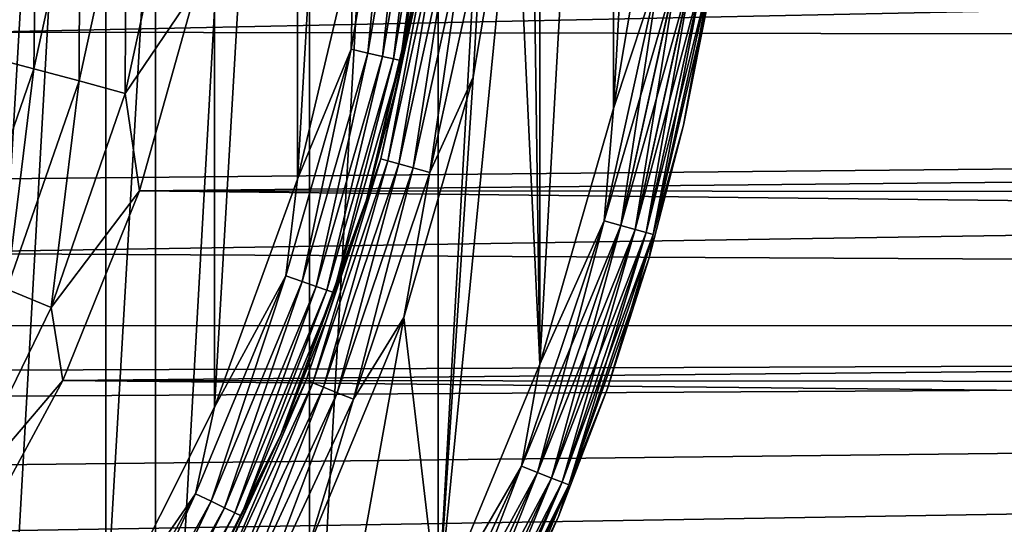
# Model space of a CAD drawing. Header units: millimetres. Extents: x -139 to 106, y -8 to 139.
# Tile 308 of 459: x 11.96 to 18.81, y 63.73 to 67.24. Entities that reach past the tile are written whole.
import ezdxf

# ---------------------------------------------------------------- set-up
doc = ezdxf.new("R2010")
doc.units = ezdxf.units.MM
doc.header["$LTSCALE"] = 53.842063
for name, color, linetype in [('27', 7, 'CONTINUOUS'), ('497', 7, 'CONTINUOUS'), ('498', 7, 'CONTINUOUS'), ('499', 7, 'CONTINUOUS'), ('501', 7, 'CONTINUOUS'), ('502', 7, 'CONTINUOUS'), ('505', 7, 'CONTINUOUS'), ('507', 7, 'CONTINUOUS'), ('509', 7, 'CONTINUOUS'), ('511', 7, 'CONTINUOUS'), ('79', 7, 'CONTINUOUS'), ('80', 7, 'CONTINUOUS')]:
    doc.layers.add(name, color=color, linetype=linetype)

msp = doc.modelspace()

# ---------------------------------------------------------------- linework, layer by layer
at = {"layer": '27', "color": 8, "linetype": 'CONTINUOUS'}
for points in [[(100.5, 67.0042, 17.831), (100.5, 68.968, 18.6993), (11.6218, 67.151, 17.9048), (100.5, 67.0042, 17.831)], [(11.6218, 67.151, 17.9048), (100.5, 68.968, 18.6993), (11.7096, 67.3901, 18.0218), (11.6218, 67.151, 17.9048)], [(11.1664, 66.1238, 17.3556), (100.5, 67.0042, 17.831), (11.6218, 67.151, 17.9048), (11.1664, 66.1238, 17.3556)], [(100.5, 65.1449, 16.7571), (100.5, 67.0042, 17.831), (10.8896, 65.6136, 17.0533), (100.5, 65.1449, 16.7571)], [(10.8896, 65.6136, 17.0533), (100.5, 67.0042, 17.831), (11.1664, 66.1238, 17.3556), (10.8896, 65.6136, 17.0533)], [(10.579, 65.1082, 16.7331), (100.5, 65.1449, 16.7571), (10.8896, 65.6136, 17.0533), (10.579, 65.1082, 16.7331)], [(100.5, 63.4113, 15.49), (100.5, 65.1449, 16.7571), (9.4389, 63.643, 15.6764), (100.5, 63.4113, 15.49)], [(9.4389, 63.643, 15.6764), (100.5, 65.1449, 16.7571), (9.8537, 64.1204, 16.043), (9.4389, 63.643, 15.6764)], [(9.8537, 64.1204, 16.043), (100.5, 65.1449, 16.7571), (10.2338, 64.6096, 16.3959), (9.8537, 64.1204, 16.043)], [(10.2338, 64.6096, 16.3959), (100.5, 65.1449, 16.7571), (10.3665, 64.7945, 16.5235), (10.2338, 64.6096, 16.3959)], [(10.3665, 64.7945, 16.5235), (100.5, 65.1449, 16.7571), (10.579, 65.1082, 16.7331), (10.3665, 64.7945, 16.5235)]]:
    msp.add_3dface(points, dxfattribs=at)
at = {"layer": '497', "color": 7, "linetype": 'CONTINUOUS', "true_color": 0xe0f2ff}
for points in [[(12.5566, 77.5392, 98.9082), (11.6297, 61.6276, 98.9082), (11.6297, 78.9482, 98.9082), (12.5566, 77.5392, 98.9082)], [(12.5566, 63.0366, 98.9082), (11.6297, 61.6276, 98.9082), (12.5566, 77.5392, 98.9082), (12.5566, 63.0366, 98.9082)], [(13.3137, 76.0321, 98.9082), (12.5566, 63.0366, 98.9082), (12.5566, 77.5392, 98.9082), (13.3137, 76.0321, 98.9082)], [(13.3137, 64.5436, 98.9082), (12.5566, 63.0366, 98.9082), (13.3137, 76.0321, 98.9082), (13.3137, 64.5436, 98.9082)], [(13.8906, 74.4473, 98.9082), (13.3137, 64.5436, 98.9082), (13.3137, 76.0321, 98.9082), (13.8906, 74.4473, 98.9082)], [(13.8906, 66.1285, 98.9082), (13.3137, 64.5436, 98.9082), (13.8906, 74.4473, 98.9082), (13.8906, 66.1285, 98.9082)], [(14.2796, 72.8063, 98.9082), (13.8906, 66.1285, 98.9082), (13.8906, 74.4473, 98.9082), (14.2796, 72.8063, 98.9082)], [(14.2796, 67.7695, 98.9082), (13.8906, 66.1285, 98.9082), (14.2796, 72.8063, 98.9082), (14.2796, 67.7695, 98.9082)]]:
    msp.add_3dface(points, dxfattribs=at)
at = {"layer": '498', "color": 7, "linetype": 'CONTINUOUS', "true_color": 0xe0f2ff}
for points in [[(16.7598, 67.4403, 188.4082), (16.5738, 66.505, 188.4082), (16.7598, 67.4403, 101.6082), (16.7598, 67.4403, 188.4082)], [(16.7598, 67.4403, 101.6082), (16.5738, 66.505, 188.4082), (16.5738, 66.505, 101.6082), (16.7598, 67.4403, 101.6082)], [(16.5738, 66.505, 188.4082), (16.3356, 65.5817, 188.4082), (16.5738, 66.505, 101.6082), (16.5738, 66.505, 188.4082)], [(16.5738, 66.505, 101.6082), (16.3356, 65.5817, 188.4082), (16.3356, 65.5817, 101.6082), (16.5738, 66.505, 101.6082)], [(16.3356, 65.5817, 188.4082), (16.046, 64.6731, 188.4082), (16.3356, 65.5817, 101.6082), (16.3356, 65.5817, 188.4082)], [(16.3356, 65.5817, 101.6082), (16.046, 64.6731, 188.4082), (16.046, 64.6731, 101.6082), (16.3356, 65.5817, 101.6082)], [(16.046, 64.6731, 188.4082), (15.7059, 63.7822, 188.4082), (16.046, 64.6731, 101.6082), (16.046, 64.6731, 188.4082)], [(16.046, 64.6731, 101.6082), (15.7059, 63.7822, 188.4082), (15.7059, 63.7822, 101.6082), (16.046, 64.6731, 101.6082)], [(15.7059, 63.7822, 188.4082), (15.3165, 62.9118, 188.4082), (15.7059, 63.7822, 101.6082), (15.7059, 63.7822, 188.4082)], [(15.7059, 63.7822, 101.6082), (15.3165, 62.9118, 188.4082), (15.3165, 62.9118, 101.6082), (15.7059, 63.7822, 101.6082)]]:
    msp.add_3dface(points, dxfattribs=at)
at = {"layer": '499', "color": 7, "linetype": 'CONTINUOUS', "true_color": 0xe0f2ff}
for points in [[(12.9035, 80.5714, 188.9082), (11.6707, 81.9517, 188.9082), (11.6708, 58.6241, 188.9082), (12.9035, 80.5714, 188.9082)], [(12.9036, 60.0045, 188.9082), (12.9035, 80.5714, 188.9082), (11.6708, 58.6241, 188.9082), (12.9036, 60.0045, 188.9082)], [(13.9737, 79.062, 188.9082), (12.9035, 80.5714, 188.9082), (12.9036, 60.0045, 188.9082), (13.9737, 79.062, 188.9082)], [(13.9738, 61.5139, 188.9082), (13.9737, 79.062, 188.9082), (12.9036, 60.0045, 188.9082), (13.9738, 61.5139, 188.9082)], [(14.8681, 77.4426, 188.9082), (13.9737, 79.062, 188.9082), (13.9738, 61.5139, 188.9082), (14.8681, 77.4426, 188.9082)], [(14.8681, 63.1333, 188.9082), (14.8681, 77.4426, 188.9082), (13.9738, 61.5139, 188.9082), (14.8681, 63.1333, 188.9082)], [(15.5754, 75.7337, 188.9082), (14.8681, 77.4426, 188.9082), (14.8681, 63.1333, 188.9082), (15.5754, 75.7337, 188.9082)], [(15.5755, 64.8423, 188.9082), (15.5754, 75.7337, 188.9082), (14.8681, 63.1333, 188.9082), (15.5755, 64.8423, 188.9082)], [(16.087, 73.9567, 188.9082), (15.5754, 75.7337, 188.9082), (15.5755, 64.8423, 188.9082), (16.087, 73.9567, 188.9082)], [(16.087, 66.6193, 188.9082), (16.087, 73.9567, 188.9082), (15.5755, 64.8423, 188.9082), (16.087, 66.6193, 188.9082)], [(16.3964, 68.4421, 188.9082), (16.087, 73.9567, 188.9082), (16.087, 66.6193, 188.9082), (16.3964, 68.4421, 188.9082)]]:
    msp.add_3dface(points, dxfattribs=at)
at = {"layer": '501', "color": 7, "linetype": 'CONTINUOUS', "true_color": 0xe0f2ff}
for points in [[(14.3698, 65.9858, 99.4082), (14.7721, 67.6832, 99.4082), (14.3698, 65.9858, 100.6082), (14.3698, 65.9858, 99.4082)], [(14.3698, 65.9858, 100.6082), (14.7721, 67.6832, 99.4082), (14.5957, 66.8287, 100.6082), (14.3698, 65.9858, 100.6082)], [(14.5957, 66.8287, 100.6082), (14.7721, 67.6832, 99.4082), (14.7721, 67.6832, 100.6082), (14.5957, 66.8287, 100.6082)], [(13.7732, 64.3467, 99.4082), (14.3698, 65.9858, 99.4082), (13.7732, 64.3467, 100.6082), (13.7732, 64.3467, 99.4082)], [(13.7732, 64.3467, 100.6082), (14.3698, 65.9858, 99.4082), (14.0954, 65.1576, 100.6082), (13.7732, 64.3467, 100.6082)], [(14.0954, 65.1576, 100.6082), (14.3698, 65.9858, 99.4082), (14.3698, 65.9858, 100.6082), (14.0954, 65.1576, 100.6082)], [(12.9904, 62.7879, 99.4082), (13.7732, 64.3467, 99.4082), (12.9904, 62.7879, 100.6082), (12.9904, 62.7879, 99.4082)], [(12.9904, 62.7879, 100.6082), (13.7732, 64.3467, 99.4082), (13.4045, 63.5559, 100.6082), (12.9904, 62.7879, 100.6082)], [(13.4045, 63.5559, 100.6082), (13.7732, 64.3467, 99.4082), (13.7732, 64.3467, 100.6082), (13.4045, 63.5559, 100.6082)]]:
    msp.add_3dface(points, dxfattribs=at)
at = {"layer": '502', "color": 7, "linetype": 'CONTINUOUS', "true_color": 0xe0f2ff}
for points in [[(15.5754, 75.7336, 101.1082), (15.5755, 64.8422, 101.1082), (15.5, 70.2879, 101.1082), (15.5754, 75.7336, 101.1082)], [(16.087, 73.9566, 101.1082), (15.5755, 64.8422, 101.1082), (15.5754, 75.7336, 101.1082), (16.087, 73.9566, 101.1082)], [(16.087, 66.6192, 101.1082), (15.5755, 64.8422, 101.1082), (16.087, 73.9566, 101.1082), (16.087, 66.6192, 101.1082)], [(16.3964, 72.1338, 101.1082), (16.087, 66.6192, 101.1082), (16.087, 73.9566, 101.1082), (16.3964, 72.1338, 101.1082)], [(16.3964, 68.442, 101.1082), (16.087, 66.6192, 101.1082), (16.3964, 72.1338, 101.1082), (16.3964, 68.442, 101.1082)], [(15.5, 70.2879, 101.1082), (15.5755, 64.8422, 101.1082), (15.4025, 68.5521, 101.1082), (15.5, 70.2879, 101.1082)], [(15.5755, 64.8422, 101.1082), (14.8681, 63.1333, 101.1082), (15.4025, 68.5521, 101.1082), (15.5755, 64.8422, 101.1082)], [(15.4025, 68.5521, 101.1082), (14.8681, 63.1333, 101.1082), (15.1112, 66.8381, 101.1082), (15.4025, 68.5521, 101.1082)], [(15.1112, 66.8381, 101.1082), (14.8681, 63.1333, 101.1082), (14.6298, 65.1675, 101.1082), (15.1112, 66.8381, 101.1082)], [(14.6298, 65.1675, 101.1082), (13.9738, 61.5139, 101.1082), (13.9644, 63.5614, 101.1082), (14.6298, 65.1675, 101.1082)], [(14.8681, 63.1333, 101.1082), (13.9738, 61.5139, 101.1082), (14.6298, 65.1675, 101.1082), (14.8681, 63.1333, 101.1082)]]:
    msp.add_3dface(points, dxfattribs=at)
at = {"layer": '505', "color": 7, "linetype": 'CONTINUOUS', "true_color": 0xe0f2ff}
for points in [[(14.2796, 67.7695, 98.9082), (14.5374, 68.6499, 98.9252), (14.2626, 67.0325, 98.9252), (14.2796, 67.7695, 98.9082)], [(14.5374, 68.6499, 98.9252), (14.3803, 67.0057, 98.9753), (14.2626, 67.0325, 98.9252), (14.5374, 68.6499, 98.9252)], [(14.6574, 68.6364, 98.9753), (14.3803, 67.0057, 98.9753), (14.5374, 68.6499, 98.9252), (14.6574, 68.6364, 98.9753)], [(14.6574, 68.6364, 98.9753), (14.4813, 66.9826, 99.0548), (14.3803, 67.0057, 98.9753), (14.6574, 68.6364, 98.9753)], [(14.7603, 68.6248, 99.0548), (14.4813, 66.9826, 99.0548), (14.6574, 68.6364, 98.9753), (14.7603, 68.6248, 99.0548)], [(14.7603, 68.6248, 99.0548), (14.5588, 66.9649, 99.1585), (14.4813, 66.9826, 99.0548), (14.7603, 68.6248, 99.0548)], [(14.8393, 68.6159, 99.1585), (14.5588, 66.9649, 99.1585), (14.7603, 68.6248, 99.0548), (14.8393, 68.6159, 99.1585)], [(14.8393, 68.6159, 99.1585), (14.6074, 66.9538, 99.2793), (14.5588, 66.9649, 99.1585), (14.8393, 68.6159, 99.1585)], [(14.8889, 68.6103, 99.2793), (14.6074, 66.9538, 99.2793), (14.8393, 68.6159, 99.1585), (14.8889, 68.6103, 99.2793)], [(14.8889, 68.6103, 99.2793), (14.7721, 67.6832, 99.4082), (14.6074, 66.9538, 99.2793), (14.8889, 68.6103, 99.2793)], [(13.8906, 66.1285, 98.9082), (14.2796, 67.7695, 98.9082), (14.2626, 67.0325, 98.9252), (13.8906, 66.1285, 98.9082)], [(14.7721, 67.6832, 99.4082), (14.3698, 65.9858, 99.4082), (14.6074, 66.9538, 99.2793), (14.7721, 67.6832, 99.4082)], [(13.8906, 66.1285, 98.9082), (14.2626, 67.0325, 98.9252), (13.8085, 65.4561, 98.9252), (13.8906, 66.1285, 98.9082)], [(14.2626, 67.0325, 98.9252), (13.9224, 65.4162, 98.9753), (13.8085, 65.4561, 98.9252), (14.2626, 67.0325, 98.9252)], [(14.3803, 67.0057, 98.9753), (13.9224, 65.4162, 98.9753), (14.2626, 67.0325, 98.9252), (14.3803, 67.0057, 98.9753)], [(14.3803, 67.0057, 98.9753), (14.0202, 65.382, 99.0548), (13.9224, 65.4162, 98.9753), (14.3803, 67.0057, 98.9753)], [(14.4813, 66.9826, 99.0548), (14.0202, 65.382, 99.0548), (14.3803, 67.0057, 98.9753), (14.4813, 66.9826, 99.0548)], [(14.4813, 66.9826, 99.0548), (14.0952, 65.3558, 99.1585), (14.0202, 65.382, 99.0548), (14.4813, 66.9826, 99.0548)], [(14.5588, 66.9649, 99.1585), (14.0952, 65.3558, 99.1585), (14.4813, 66.9826, 99.0548), (14.5588, 66.9649, 99.1585)], [(14.5588, 66.9649, 99.1585), (14.1423, 65.3393, 99.2793), (14.0952, 65.3558, 99.1585), (14.5588, 66.9649, 99.1585)], [(14.6074, 66.9538, 99.2793), (14.1423, 65.3393, 99.2793), (14.5588, 66.9649, 99.1585), (14.6074, 66.9538, 99.2793)], [(14.6074, 66.9538, 99.2793), (14.3698, 65.9858, 99.4082), (14.1423, 65.3393, 99.2793), (14.6074, 66.9538, 99.2793)], [(13.3137, 64.5436, 98.9082), (13.8906, 66.1285, 98.9082), (13.8085, 65.4561, 98.9252), (13.3137, 64.5436, 98.9082)], [(14.3698, 65.9858, 99.4082), (13.7732, 64.3467, 99.4082), (14.1423, 65.3393, 99.2793), (14.3698, 65.9858, 99.4082)], [(13.3137, 64.5436, 98.9082), (13.8085, 65.4561, 98.9252), (13.1806, 63.9404, 98.9252), (13.3137, 64.5436, 98.9082)], [(13.8085, 65.4561, 98.9252), (13.2894, 63.8881, 98.9753), (13.1806, 63.9404, 98.9252), (13.8085, 65.4561, 98.9252)], [(13.9224, 65.4162, 98.9753), (13.2894, 63.8881, 98.9753), (13.8085, 65.4561, 98.9252), (13.9224, 65.4162, 98.9753)], [(13.9224, 65.4162, 98.9753), (13.3828, 63.8431, 99.0548), (13.2894, 63.8881, 98.9753), (13.9224, 65.4162, 98.9753)], [(14.0202, 65.382, 99.0548), (13.3828, 63.8431, 99.0548), (13.9224, 65.4162, 98.9753), (14.0202, 65.382, 99.0548)], [(14.0202, 65.382, 99.0548), (13.4544, 63.8086, 99.1585), (13.3828, 63.8431, 99.0548), (14.0202, 65.382, 99.0548)], [(14.0952, 65.3558, 99.1585), (13.4544, 63.8086, 99.1585), (14.0202, 65.382, 99.0548), (14.0952, 65.3558, 99.1585)], [(14.0952, 65.3558, 99.1585), (13.4993, 63.787, 99.2793), (13.4544, 63.8086, 99.1585), (14.0952, 65.3558, 99.1585)], [(14.1423, 65.3393, 99.2793), (13.4993, 63.787, 99.2793), (14.0952, 65.3558, 99.1585), (14.1423, 65.3393, 99.2793)], [(14.1423, 65.3393, 99.2793), (13.7732, 64.3467, 99.4082), (13.4993, 63.787, 99.2793), (14.1423, 65.3393, 99.2793)], [(12.5566, 63.0366, 98.9082), (13.3137, 64.5436, 98.9082), (13.1806, 63.9404, 98.9252), (12.5566, 63.0366, 98.9082)], [(13.7732, 64.3467, 99.4082), (12.9904, 62.7879, 99.4082), (13.4993, 63.787, 99.2793), (13.7732, 64.3467, 99.4082)], [(12.5566, 63.0366, 98.9082), (13.1806, 63.9404, 98.9252), (12.3871, 62.5046, 98.9252), (12.5566, 63.0366, 98.9082)], [(13.1806, 63.9404, 98.9252), (12.4893, 62.4404, 98.9753), (12.3871, 62.5046, 98.9252), (13.1806, 63.9404, 98.9252)], [(13.2894, 63.8881, 98.9753), (12.4893, 62.4404, 98.9753), (13.1806, 63.9404, 98.9252), (13.2894, 63.8881, 98.9753)], [(13.2894, 63.8881, 98.9753), (12.577, 62.3852, 99.0548), (12.4893, 62.4404, 98.9753), (13.2894, 63.8881, 98.9753)], [(13.3828, 63.8431, 99.0548), (12.577, 62.3852, 99.0548), (13.2894, 63.8881, 98.9753), (13.3828, 63.8431, 99.0548)], [(13.3828, 63.8431, 99.0548), (12.6443, 62.3429, 99.1585), (12.577, 62.3852, 99.0548), (13.3828, 63.8431, 99.0548)], [(13.4544, 63.8086, 99.1585), (12.6443, 62.3429, 99.1585), (13.3828, 63.8431, 99.0548), (13.4544, 63.8086, 99.1585)], [(13.4544, 63.8086, 99.1585), (12.6866, 62.3164, 99.2793), (12.6443, 62.3429, 99.1585), (13.4544, 63.8086, 99.1585)], [(13.4993, 63.787, 99.2793), (12.6866, 62.3164, 99.2793), (13.4544, 63.8086, 99.1585), (13.4993, 63.787, 99.2793)], [(13.4993, 63.787, 99.2793), (12.9904, 62.7879, 99.4082), (12.6866, 62.3164, 99.2793), (13.4993, 63.787, 99.2793)]]:
    msp.add_3dface(points, dxfattribs=at)
at = {"layer": '507', "color": 7, "linetype": 'CONTINUOUS', "true_color": 0xe0f2ff}
for points in [[(15.4025, 68.5521, 101.1082), (15.1112, 66.8381, 101.1082), (15.1681, 67.8012, 101.0912), (15.4025, 68.5521, 101.1082)], [(14.7721, 67.6832, 100.6082), (14.8191, 67.8584, 100.7371), (14.4695, 66.2704, 100.7371), (14.7721, 67.6832, 100.6082)], [(14.8191, 67.8584, 100.7371), (14.5176, 66.2571, 100.8579), (14.4695, 66.2704, 100.7371), (14.8191, 67.8584, 100.7371)], [(14.8683, 67.8504, 100.8579), (14.5176, 66.2571, 100.8579), (14.8191, 67.8584, 100.7371), (14.8683, 67.8504, 100.8579)], [(14.8683, 67.8504, 100.8579), (14.5942, 66.2358, 100.9616), (14.5176, 66.2571, 100.8579), (14.8683, 67.8504, 100.8579)], [(14.9467, 67.8375, 100.9616), (14.5942, 66.2358, 100.9616), (14.8683, 67.8504, 100.8579), (14.9467, 67.8375, 100.9616)], [(14.9467, 67.8375, 100.9616), (14.694, 66.2081, 101.0412), (14.5942, 66.2358, 100.9616), (14.9467, 67.8375, 100.9616)], [(15.049, 67.8207, 101.0412), (14.694, 66.2081, 101.0412), (14.9467, 67.8375, 100.9616), (15.049, 67.8207, 101.0412)], [(15.049, 67.8207, 101.0412), (14.8103, 66.1758, 101.0912), (14.694, 66.2081, 101.0412), (15.049, 67.8207, 101.0412)], [(15.1681, 67.8012, 101.0912), (14.8103, 66.1758, 101.0912), (15.049, 67.8207, 101.0412), (15.1681, 67.8012, 101.0912)], [(15.1681, 67.8012, 101.0912), (15.1112, 66.8381, 101.1082), (14.8103, 66.1758, 101.0912), (15.1681, 67.8012, 101.0912)], [(14.5957, 66.8287, 100.6082), (14.7721, 67.6832, 100.6082), (14.4695, 66.2704, 100.7371), (14.5957, 66.8287, 100.6082)], [(14.3698, 65.9858, 100.6082), (14.5957, 66.8287, 100.6082), (14.4695, 66.2704, 100.7371), (14.3698, 65.9858, 100.6082)], [(15.1112, 66.8381, 101.1082), (14.6298, 65.1675, 101.1082), (14.8103, 66.1758, 101.0912), (15.1112, 66.8381, 101.1082)], [(14.3698, 65.9858, 100.6082), (14.4695, 66.2704, 100.7371), (13.9504, 64.7296, 100.7371), (14.3698, 65.9858, 100.6082)], [(14.4695, 66.2704, 100.7371), (13.9967, 64.7111, 100.8579), (13.9504, 64.7296, 100.7371), (14.4695, 66.2704, 100.7371)], [(14.5176, 66.2571, 100.8579), (13.9967, 64.7111, 100.8579), (14.4695, 66.2704, 100.7371), (14.5176, 66.2571, 100.8579)], [(14.5176, 66.2571, 100.8579), (14.0705, 64.6817, 100.9616), (13.9967, 64.7111, 100.8579), (14.5176, 66.2571, 100.8579)], [(14.5942, 66.2358, 100.9616), (14.0705, 64.6817, 100.9616), (14.5176, 66.2571, 100.8579), (14.5942, 66.2358, 100.9616)], [(14.5942, 66.2358, 100.9616), (14.1668, 64.6433, 101.0412), (14.0705, 64.6817, 100.9616), (14.5942, 66.2358, 100.9616)], [(14.694, 66.2081, 101.0412), (14.1668, 64.6433, 101.0412), (14.5942, 66.2358, 100.9616), (14.694, 66.2081, 101.0412)], [(14.694, 66.2081, 101.0412), (14.2789, 64.5987, 101.0912), (14.1668, 64.6433, 101.0412), (14.694, 66.2081, 101.0412)], [(14.8103, 66.1758, 101.0912), (14.2789, 64.5987, 101.0912), (14.694, 66.2081, 101.0412), (14.8103, 66.1758, 101.0912)], [(14.8103, 66.1758, 101.0912), (14.6298, 65.1675, 101.1082), (14.2789, 64.5987, 101.0912), (14.8103, 66.1758, 101.0912)], [(14.0954, 65.1576, 100.6082), (14.3698, 65.9858, 100.6082), (13.9504, 64.7296, 100.7371), (14.0954, 65.1576, 100.6082)], [(13.7732, 64.3467, 100.6082), (14.0954, 65.1576, 100.6082), (13.9504, 64.7296, 100.7371), (13.7732, 64.3467, 100.6082)], [(14.6298, 65.1675, 101.1082), (13.9644, 63.5614, 101.1082), (14.2789, 64.5987, 101.0912), (14.6298, 65.1675, 101.1082)], [(13.7732, 64.3467, 100.6082), (13.9504, 64.7296, 100.7371), (13.2676, 63.2538, 100.7371), (13.7732, 64.3467, 100.6082)], [(13.9504, 64.7296, 100.7371), (13.3117, 63.2305, 100.8579), (13.2676, 63.2538, 100.7371), (13.9504, 64.7296, 100.7371)], [(13.9967, 64.7111, 100.8579), (13.3117, 63.2305, 100.8579), (13.9504, 64.7296, 100.7371), (13.9967, 64.7111, 100.8579)], [(13.9967, 64.7111, 100.8579), (13.3819, 63.1933, 100.9616), (13.3117, 63.2305, 100.8579), (13.9967, 64.7111, 100.8579)], [(14.0705, 64.6817, 100.9616), (13.3819, 63.1933, 100.9616), (13.9967, 64.7111, 100.8579), (14.0705, 64.6817, 100.9616)], [(14.0705, 64.6817, 100.9616), (13.4735, 63.1447, 101.0412), (13.3819, 63.1933, 100.9616), (14.0705, 64.6817, 100.9616)], [(14.1668, 64.6433, 101.0412), (13.4735, 63.1447, 101.0412), (14.0705, 64.6817, 100.9616), (14.1668, 64.6433, 101.0412)], [(14.1668, 64.6433, 101.0412), (13.5801, 63.0882, 101.0912), (13.4735, 63.1447, 101.0412), (14.1668, 64.6433, 101.0412)], [(14.2789, 64.5987, 101.0912), (13.5801, 63.0882, 101.0912), (14.1668, 64.6433, 101.0412), (14.2789, 64.5987, 101.0912)], [(14.2789, 64.5987, 101.0912), (13.9644, 63.5614, 101.1082), (13.5801, 63.0882, 101.0912), (14.2789, 64.5987, 101.0912)], [(13.4045, 63.5559, 100.6082), (13.7732, 64.3467, 100.6082), (13.2676, 63.2538, 100.7371), (13.4045, 63.5559, 100.6082)]]:
    msp.add_3dface(points, dxfattribs=at)
at = {"layer": '509', "color": 7, "linetype": 'CONTINUOUS', "true_color": 0xe0f2ff}
for points in [[(16.087, 66.6192, 101.1082), (16.3964, 68.442, 101.1082), (16.4103, 67.5976, 101.1252), (16.087, 66.6192, 101.1082)], [(16.087, 66.6192, 101.1082), (16.4103, 67.5976, 101.1252), (16.0233, 65.8391, 101.1252), (16.087, 66.6192, 101.1082)], [(16.4103, 67.5976, 101.1252), (16.1396, 65.8068, 101.1753), (16.0233, 65.8391, 101.1252), (16.4103, 67.5976, 101.1252)], [(16.5295, 67.578, 101.1753), (16.1396, 65.8068, 101.1753), (16.4103, 67.5976, 101.1252), (16.5295, 67.578, 101.1753)], [(16.5295, 67.578, 101.1753), (16.2394, 65.779, 101.2548), (16.1396, 65.8068, 101.1753), (16.5295, 67.578, 101.1753)], [(16.6317, 67.5613, 101.2548), (16.2394, 65.779, 101.2548), (16.5295, 67.578, 101.1753), (16.6317, 67.5613, 101.2548)], [(16.6317, 67.5613, 101.2548), (16.316, 65.7578, 101.3585), (16.2394, 65.779, 101.2548), (16.6317, 67.5613, 101.2548)], [(16.7101, 67.5484, 101.3585), (16.316, 65.7578, 101.3585), (16.6317, 67.5613, 101.2548), (16.7101, 67.5484, 101.3585)], [(16.7101, 67.5484, 101.3585), (16.3641, 65.7444, 101.4793), (16.316, 65.7578, 101.3585), (16.7101, 67.5484, 101.3585)], [(16.7594, 67.5403, 101.4793), (16.3641, 65.7444, 101.4793), (16.7101, 67.5484, 101.3585), (16.7594, 67.5403, 101.4793)], [(16.7594, 67.5403, 101.4793), (16.5738, 66.505, 101.6082), (16.3641, 65.7444, 101.4793), (16.7594, 67.5403, 101.4793)], [(16.7598, 67.4403, 101.6082), (16.5738, 66.505, 101.6082), (16.7594, 67.5403, 101.4793), (16.7598, 67.4403, 101.6082)], [(15.5755, 64.8422, 101.1082), (16.087, 66.6192, 101.1082), (16.0233, 65.8391, 101.1252), (15.5755, 64.8422, 101.1082)], [(16.5738, 66.505, 101.6082), (16.3356, 65.5817, 101.6082), (16.3641, 65.7444, 101.4793), (16.5738, 66.505, 101.6082)], [(15.5755, 64.8422, 101.1082), (16.0233, 65.8391, 101.1252), (15.4483, 64.1327, 101.1252), (15.5755, 64.8422, 101.1082)], [(16.0233, 65.8391, 101.1252), (15.5605, 64.088, 101.1753), (15.4483, 64.1327, 101.1252), (16.0233, 65.8391, 101.1252)], [(16.1396, 65.8068, 101.1753), (15.5605, 64.088, 101.1753), (16.0233, 65.8391, 101.1252), (16.1396, 65.8068, 101.1753)], [(16.1396, 65.8068, 101.1753), (15.6567, 64.0497, 101.2548), (15.5605, 64.088, 101.1753), (16.1396, 65.8068, 101.1753)], [(16.2394, 65.779, 101.2548), (15.6567, 64.0497, 101.2548), (16.1396, 65.8068, 101.1753), (16.2394, 65.779, 101.2548)], [(16.2394, 65.779, 101.2548), (15.7306, 64.0203, 101.3585), (15.6567, 64.0497, 101.2548), (16.2394, 65.779, 101.2548)], [(16.316, 65.7578, 101.3585), (15.7306, 64.0203, 101.3585), (16.2394, 65.779, 101.2548), (16.316, 65.7578, 101.3585)], [(16.316, 65.7578, 101.3585), (15.7769, 64.0018, 101.4793), (15.7306, 64.0203, 101.3585), (16.316, 65.7578, 101.3585)], [(16.3641, 65.7444, 101.4793), (15.7769, 64.0018, 101.4793), (16.316, 65.7578, 101.3585), (16.3641, 65.7444, 101.4793)], [(16.3641, 65.7444, 101.4793), (16.046, 64.6731, 101.6082), (15.7769, 64.0018, 101.4793), (16.3641, 65.7444, 101.4793)], [(16.3356, 65.5817, 101.6082), (16.046, 64.6731, 101.6082), (16.3641, 65.7444, 101.4793), (16.3356, 65.5817, 101.6082)], [(14.8681, 63.1333, 101.1082), (15.5755, 64.8422, 101.1082), (15.4483, 64.1327, 101.1252), (14.8681, 63.1333, 101.1082)], [(16.046, 64.6731, 101.6082), (15.7059, 63.7822, 101.6082), (15.7769, 64.0018, 101.4793), (16.046, 64.6731, 101.6082)], [(14.8681, 63.1333, 101.1082), (15.4483, 64.1327, 101.1252), (14.6923, 62.4985, 101.1252), (14.8681, 63.1333, 101.1082)], [(15.4483, 64.1327, 101.1252), (14.7989, 62.442, 101.1753), (14.6923, 62.4985, 101.1252), (15.4483, 64.1327, 101.1252)], [(15.5605, 64.088, 101.1753), (14.7989, 62.442, 101.1753), (15.4483, 64.1327, 101.1252), (15.5605, 64.088, 101.1753)], [(15.5605, 64.088, 101.1753), (14.8905, 62.3935, 101.2548), (14.7989, 62.442, 101.1753), (15.5605, 64.088, 101.1753)], [(15.6567, 64.0497, 101.2548), (14.8905, 62.3935, 101.2548), (15.5605, 64.088, 101.1753), (15.6567, 64.0497, 101.2548)], [(15.6567, 64.0497, 101.2548), (14.9607, 62.3562, 101.3585), (14.8905, 62.3935, 101.2548), (15.6567, 64.0497, 101.2548)], [(15.7306, 64.0203, 101.3585), (14.9607, 62.3562, 101.3585), (15.6567, 64.0497, 101.2548), (15.7306, 64.0203, 101.3585)], [(15.7306, 64.0203, 101.3585), (15.0048, 62.3329, 101.4793), (14.9607, 62.3562, 101.3585), (15.7306, 64.0203, 101.3585)], [(15.7769, 64.0018, 101.4793), (15.0048, 62.3329, 101.4793), (15.7306, 64.0203, 101.3585), (15.7769, 64.0018, 101.4793)], [(15.7769, 64.0018, 101.4793), (15.3165, 62.9118, 101.6082), (15.0048, 62.3329, 101.4793), (15.7769, 64.0018, 101.4793)], [(15.7059, 63.7822, 101.6082), (15.3165, 62.9118, 101.6082), (15.7769, 64.0018, 101.4793), (15.7059, 63.7822, 101.6082)]]:
    msp.add_3dface(points, dxfattribs=at)
at = {"layer": '511', "color": 7, "linetype": 'CONTINUOUS', "true_color": 0xe0f2ff}
for points in [[(16.3964, 68.4421, 188.9082), (16.087, 66.6193, 188.9082), (16.4098, 67.5976, 188.8913), (16.3964, 68.4421, 188.9082)], [(16.4098, 67.5976, 188.8913), (16.087, 66.6193, 188.9082), (16.0228, 65.8392, 188.8913), (16.4098, 67.5976, 188.8913)], [(16.4098, 67.5976, 188.8913), (16.0228, 65.8392, 188.8913), (16.529, 67.5781, 188.8414), (16.4098, 67.5976, 188.8913)], [(16.529, 67.5781, 188.8414), (16.0228, 65.8392, 188.8913), (16.1391, 65.8069, 188.8414), (16.529, 67.5781, 188.8414)], [(16.529, 67.5781, 188.8414), (16.1391, 65.8069, 188.8414), (16.6314, 67.5613, 188.7619), (16.529, 67.5781, 188.8414)], [(16.6314, 67.5613, 188.7619), (16.1391, 65.8069, 188.8414), (16.2391, 65.7791, 188.7619), (16.6314, 67.5613, 188.7619)], [(16.6314, 67.5613, 188.7619), (16.2391, 65.7791, 188.7619), (16.7099, 67.5484, 188.6583), (16.6314, 67.5613, 188.7619)], [(16.7099, 67.5484, 188.6583), (16.2391, 65.7791, 188.7619), (16.3157, 65.7578, 188.6583), (16.7099, 67.5484, 188.6583)], [(16.7099, 67.5484, 188.6583), (16.3157, 65.7578, 188.6583), (16.7592, 67.5404, 188.5376), (16.7099, 67.5484, 188.6583)], [(16.7592, 67.5404, 188.5376), (16.3157, 65.7578, 188.6583), (16.3639, 65.7445, 188.5376), (16.7592, 67.5404, 188.5376)], [(16.7598, 67.4403, 188.4082), (16.7592, 67.5404, 188.5376), (16.3639, 65.7445, 188.5376), (16.7598, 67.4403, 188.4082)], [(16.5738, 66.505, 188.4082), (16.7598, 67.4403, 188.4082), (16.3639, 65.7445, 188.5376), (16.5738, 66.505, 188.4082)], [(16.087, 66.6193, 188.9082), (15.5755, 64.8423, 188.9082), (16.0228, 65.8392, 188.8913), (16.087, 66.6193, 188.9082)], [(16.3356, 65.5817, 188.4082), (16.5738, 66.505, 188.4082), (16.3639, 65.7445, 188.5376), (16.3356, 65.5817, 188.4082)], [(16.0228, 65.8392, 188.8913), (15.5755, 64.8423, 188.9082), (15.4479, 64.1329, 188.8913), (16.0228, 65.8392, 188.8913)], [(16.0228, 65.8392, 188.8913), (15.4479, 64.1329, 188.8913), (16.1391, 65.8069, 188.8414), (16.0228, 65.8392, 188.8913)], [(16.1391, 65.8069, 188.8414), (15.4479, 64.1329, 188.8913), (15.56, 64.0882, 188.8414), (16.1391, 65.8069, 188.8414)], [(16.1391, 65.8069, 188.8414), (15.56, 64.0882, 188.8414), (16.2391, 65.7791, 188.7619), (16.1391, 65.8069, 188.8414)], [(16.2391, 65.7791, 188.7619), (15.56, 64.0882, 188.8414), (15.6564, 64.0498, 188.7619), (16.2391, 65.7791, 188.7619)], [(16.2391, 65.7791, 188.7619), (15.6564, 64.0498, 188.7619), (16.3157, 65.7578, 188.6583), (16.2391, 65.7791, 188.7619)], [(16.3157, 65.7578, 188.6583), (15.6564, 64.0498, 188.7619), (15.7303, 64.0204, 188.6583), (16.3157, 65.7578, 188.6583)], [(16.3157, 65.7578, 188.6583), (15.7303, 64.0204, 188.6583), (16.3639, 65.7445, 188.5376), (16.3157, 65.7578, 188.6583)], [(16.3639, 65.7445, 188.5376), (15.7303, 64.0204, 188.6583), (15.7768, 64.0019, 188.5376), (16.3639, 65.7445, 188.5376)], [(16.3356, 65.5817, 188.4082), (16.3639, 65.7445, 188.5376), (15.7768, 64.0019, 188.5376), (16.3356, 65.5817, 188.4082)], [(16.046, 64.6731, 188.4082), (16.3356, 65.5817, 188.4082), (15.7768, 64.0019, 188.5376), (16.046, 64.6731, 188.4082)], [(15.5755, 64.8423, 188.9082), (14.8681, 63.1333, 188.9082), (15.4479, 64.1329, 188.8913), (15.5755, 64.8423, 188.9082)], [(15.7059, 63.7822, 188.4082), (16.046, 64.6731, 188.4082), (15.7768, 64.0019, 188.5376), (15.7059, 63.7822, 188.4082)], [(15.4479, 64.1329, 188.8913), (14.8681, 63.1333, 188.9082), (14.6918, 62.4988, 188.8913), (15.4479, 64.1329, 188.8913)], [(15.4479, 64.1329, 188.8913), (14.6918, 62.4988, 188.8913), (15.56, 64.0882, 188.8414), (15.4479, 64.1329, 188.8913)], [(15.56, 64.0882, 188.8414), (14.6918, 62.4988, 188.8913), (14.7985, 62.4422, 188.8414), (15.56, 64.0882, 188.8414)], [(15.56, 64.0882, 188.8414), (14.7985, 62.4422, 188.8414), (15.6564, 64.0498, 188.7619), (15.56, 64.0882, 188.8414)], [(15.6564, 64.0498, 188.7619), (14.7985, 62.4422, 188.8414), (14.8902, 62.3936, 188.7619), (15.6564, 64.0498, 188.7619)], [(15.6564, 64.0498, 188.7619), (14.8902, 62.3936, 188.7619), (15.7303, 64.0204, 188.6583), (15.6564, 64.0498, 188.7619)], [(15.7303, 64.0204, 188.6583), (14.8902, 62.3936, 188.7619), (14.9605, 62.3564, 188.6583), (15.7303, 64.0204, 188.6583)], [(15.7303, 64.0204, 188.6583), (14.9605, 62.3564, 188.6583), (15.7768, 64.0019, 188.5376), (15.7303, 64.0204, 188.6583)], [(15.7768, 64.0019, 188.5376), (14.9605, 62.3564, 188.6583), (15.0047, 62.3329, 188.5376), (15.7768, 64.0019, 188.5376)], [(15.7059, 63.7822, 188.4082), (15.7768, 64.0019, 188.5376), (15.0047, 62.3329, 188.5376), (15.7059, 63.7822, 188.4082)], [(15.3165, 62.9118, 188.4082), (15.7059, 63.7822, 188.4082), (15.0047, 62.3329, 188.5376), (15.3165, 62.9118, 188.4082)]]:
    msp.add_3dface(points, dxfattribs=at)
at = {"layer": '79', "color": 8, "linetype": 'CONTINUOUS'}
for points in [[(13.1851, 67.4558, -19.8378), (76.5001, 66.6769, -19.8259), (12.792, 66.0469, -19.7855), (13.1851, 67.4558, -19.8378)], [(76.5001, 67.3252, -19.8517), (76.5001, 66.6769, -19.8259), (13.1851, 67.4558, -19.8378), (76.5001, 67.3252, -19.8517)], [(76.5001, 66.6769, -19.8259), (76.5, 66.0114, -19.7989), (12.792, 66.0469, -19.7855), (76.5001, 66.6769, -19.8259)], [(12.792, 66.0469, -19.7855), (76.5, 65.3372, -19.7719), (12.2594, 64.7292, -19.7298), (12.792, 66.0469, -19.7855)], [(76.5, 66.0114, -19.7989), (76.5, 65.3372, -19.7719), (12.792, 66.0469, -19.7855), (76.5, 66.0114, -19.7989)], [(76.5, 65.3372, -19.7719), (76.5, 64.6804, -19.7467), (12.2594, 64.7292, -19.7298), (76.5, 65.3372, -19.7719)], [(12.2594, 64.7292, -19.7298), (76.5, 64.0635, -19.7228), (11.5976, 63.5076, -19.6646), (12.2594, 64.7292, -19.7298)], [(76.5, 64.6804, -19.7467), (76.5, 64.0635, -19.7228), (12.2594, 64.7292, -19.7298), (76.5, 64.6804, -19.7467)], [(76.5, 64.0635, -19.7228), (76.5, 63.4779, -19.6945), (11.5976, 63.5076, -19.6646), (76.5, 64.0635, -19.7228)]]:
    msp.add_3dface(points, dxfattribs=at)
at = {"layer": '80', "color": 8, "linetype": 'CONTINUOUS'}
for points in [[(11.7656, 66.9733, -20.2683), (11.8181, 68.434, -20.5843), (12.0771, 68.4011, -20.324), (11.7656, 66.9733, -20.2683)], [(11.7656, 66.9733, -20.2683), (12.0771, 68.4011, -20.324), (12.0576, 66.8973, -20.0618), (11.7656, 66.9733, -20.2683)], [(12.0576, 66.8973, -20.0618), (12.0771, 68.4011, -20.324), (12.3759, 68.36, -20.1174), (12.0576, 66.8973, -20.0618)], [(12.0576, 66.8973, -20.0618), (12.3759, 68.36, -20.1174), (12.372, 66.8126, -19.9165), (12.0576, 66.8973, -20.0618)], [(12.372, 66.8126, -19.9165), (12.3759, 68.36, -20.1174), (12.6982, 68.3131, -19.9721), (12.372, 66.8126, -19.9165)], [(12.6924, 66.7239, -19.8335), (12.372, 66.8126, -19.9165), (12.6982, 68.3131, -19.9721), (12.6924, 66.7239, -19.8335)], [(13.0268, 68.2631, -19.8891), (12.6924, 66.7239, -19.8335), (12.6982, 68.3131, -19.9721), (13.0268, 68.2631, -19.8891)], [(13.0268, 68.2631, -19.8891), (13.1851, 67.4558, -19.8378), (12.6924, 66.7239, -19.8335), (13.0268, 68.2631, -19.8891)], [(13.1851, 67.4558, -19.8378), (12.792, 66.0469, -19.7855), (12.6924, 66.7239, -19.8335), (13.1851, 67.4558, -19.8378)], [(11.5674, 65.4841, -20.0009), (11.7656, 66.9733, -20.2683), (12.0576, 66.8973, -20.0618), (11.5674, 65.4841, -20.0009)], [(11.5674, 65.4841, -20.0009), (12.0576, 66.8973, -20.0618), (11.8697, 65.3629, -19.8556), (11.5674, 65.4841, -20.0009)], [(11.8697, 65.3629, -19.8556), (12.0576, 66.8973, -20.0618), (12.372, 66.8126, -19.9165), (11.8697, 65.3629, -19.8556)], [(12.1772, 65.2368, -19.7726), (11.8697, 65.3629, -19.8556), (12.372, 66.8126, -19.9165), (12.1772, 65.2368, -19.7726)], [(12.6924, 66.7239, -19.8335), (12.1772, 65.2368, -19.7726), (12.372, 66.8126, -19.9165), (12.6924, 66.7239, -19.8335)], [(12.6924, 66.7239, -19.8335), (12.792, 66.0469, -19.7855), (12.1772, 65.2368, -19.7726), (12.6924, 66.7239, -19.8335)], [(12.792, 66.0469, -19.7855), (12.2594, 64.7292, -19.7298), (12.1772, 65.2368, -19.7726), (12.792, 66.0469, -19.7855)], [(12.1772, 65.2368, -19.7726), (11.4926, 63.8285, -19.7007), (11.8697, 65.3629, -19.8556), (12.1772, 65.2368, -19.7726)], [(12.1772, 65.2368, -19.7726), (12.2594, 64.7292, -19.7298), (11.4926, 63.8285, -19.7007), (12.1772, 65.2368, -19.7726)], [(12.2594, 64.7292, -19.7298), (11.5976, 63.5076, -19.6646), (11.4926, 63.8285, -19.7007), (12.2594, 64.7292, -19.7298)]]:
    msp.add_3dface(points, dxfattribs=at)

doc.saveas('drawing.dxf')
